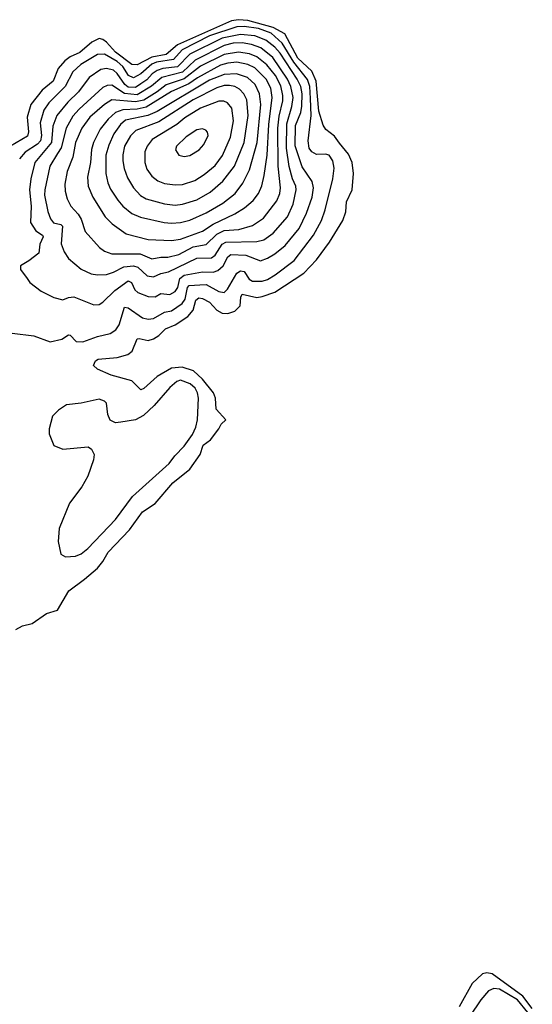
# Model space of a CAD drawing. Extents: x 1550320 to 1685906, y 509093 to 640511.
# Tile 531 of 532: x 1669946 to 1672777, y 611270 to 616703. Entities that reach past the tile are written whole.
import ezdxf

# ---------------------------------------------------------------- set-up
doc = ezdxf.new("R2010")
doc.units = 0

msp = doc.modelspace()

# ---------------------------------------------------------------- linework, layer by layer
at = {"layer": '0CON20XD'}
for points in [[(1669925, 613337.9), (1669961.4, 613358.6), (1670015, 613371.1), (1670095, 613426.8), (1670155.8, 613445), (1670217.9, 613552.1), (1670304.2, 613615.7), (1670375, 613677.3), (1670405, 613713.5), (1670435.3, 613765), (1670551.9, 613888.1), (1670625, 613987.5), (1670695, 614034.6), (1670791.4, 614148.6), (1670885, 614223.2), (1670943.2, 614305), (1670959, 614355), (1670999.5, 614385), (1671045.5, 614445.5), (1671058.5, 614471.5), (1671084.3, 614495), (1671031.4, 614555), (1671027, 614615), (1671015.6, 614645), (1670955, 614719.9), (1670905.3, 614765), (1670843.6, 614786.4), (1670785, 614781.1), (1670704.6, 614735), (1670631.3, 614668.7), (1670615, 614660.8), (1670565, 614710.9), (1670451.7, 614741.7), (1670375.7, 614775), (1670354, 614795), (1670365, 614820.8), (1670380.3, 614829.7), (1670485, 614840.2), (1670544.1, 614855.9), (1670567.1, 614875), (1670595, 614941.8), (1670605.3, 614944.7), (1670655, 614934.1), (1670685, 614943), (1670715, 614961.6), (1670751.5, 614998.5), (1670805, 615019.1), (1670875, 615065.2), (1670905, 615100.5), (1670919, 615155), (1670935, 615168.4), (1670955, 615165.2), (1670994.7, 615145), (1671035, 615099.7), (1671063.6, 615083.6), (1671095, 615082.5), (1671134.4, 615095.6), (1671163.8, 615125), (1671166.8, 615173.2), (1671175, 615188.9), (1671255, 615170.5), (1671285, 615175.2), (1671355, 615200.4), (1671515, 615304.2), (1671585, 615377.8), (1671657.3, 615475), (1671730.4, 615595), (1671746.2, 615643.8), (1671750.7, 615699.3), (1671781.1, 615765), (1671788.4, 615855), (1671781.4, 615915), (1671761, 615961), (1671711.6, 616021.6), (1671685, 616061.2), (1671636.7, 616096.7), (1671621.9, 616121.9), (1671598.3, 616198.3), (1671583.9, 616365), (1671560.1, 616419.9), (1671481.3, 616491.3), (1671410, 616625), (1671345, 616660.9), (1671205, 616698.8), (1671155, 616703.4), (1671115, 616697.4), (1670817.6, 616565), (1670755, 616511.9), (1670675, 616496.5), (1670595, 616453.6), (1670566.3, 616456.3), (1670474.4, 616524.4), (1670425, 616579.2), (1670405, 616594.5), (1670385, 616600), (1670345, 616579.4), (1670277.9, 616522.1), (1670225, 616499.3), (1670195, 616476.7), (1670158.4, 616435), (1670130.9, 616365), (1670070.7, 616315), (1670007.8, 616235), (1669988, 616165), (1669995.2, 616084.8), (1669989.4, 616060.6), (1669895, 616006.4)], [(1669905, 614974), (1670025, 614958.6), (1670115, 614925.4), (1670179.3, 614940.7), (1670215, 614964.4), (1670225, 614962.9), (1670258.3, 614928.3), (1670295, 614925.3), (1670375, 614955.3), (1670445, 614972.7), (1670477.4, 614992.6), (1670495, 615018.8), (1670525, 615116.4), (1670545, 615113.9), (1670625, 615057.5), (1670655, 615050.4), (1670685, 615054), (1670745, 615089.1), (1670785, 615097.8), (1670842.9, 615137.1), (1670859.2, 615160.8), (1670873.1, 615225), (1670882.8, 615237.2), (1670940.1, 615240.1), (1670975, 615241.7), (1671045, 615203.1), (1671075, 615198.9), (1671094.3, 615215.7), (1671145, 615304.4), (1671165, 615317.7), (1671185, 615313.8), (1671212.5, 615272.5), (1671230.8, 615260.8), (1671285, 615261), (1671315, 615269.8), (1671357.7, 615295), (1671460.9, 615375), (1671569.2, 615515), (1671612.1, 615595), (1671633.7, 615655), (1671674.7, 615825), (1671682.4, 615885), (1671675.8, 615925), (1671655.5, 615955), (1671635, 615960.7), (1671585, 615958.8), (1671559.5, 615975), (1671545.3, 615995.3), (1671538.9, 616035), (1671554.9, 616175.1), (1671551.6, 616268.4), (1671547.5, 616335), (1671535, 616374.2), (1671459.4, 616469.4), (1671395, 616573.4), (1671335, 616628.9), (1671265, 616655.6), (1671185, 616666.4), (1671145, 616664.9), (1670995, 616614.2), (1670843, 616537), (1670795, 616484.6), (1670701, 616469), (1670675, 616458.9), (1670615, 616403.9), (1670575, 616383.4), (1670547.8, 616395), (1670514.9, 616444.9), (1670485, 616473.4), (1670415, 616513.9), (1670375, 616510.7), (1670284.6, 616455.4), (1670240.5, 616415), (1670197.1, 616335), (1670107.5, 616245), (1670079.5, 616205), (1670058.5, 616135), (1670067.3, 616065), (1670062, 616035), (1670044.1, 616015.9), (1669977.3, 615972.7), (1669945.3, 615935)], [(1670355, 615129.4), (1670385, 615131.9), (1670405, 615144.4), (1670471.2, 615208.8), (1670545, 615262.6), (1670563.7, 615253.7), (1670582.3, 615212.3), (1670597.9, 615197.9), (1670655, 615175.8), (1670695, 615173.4), (1670725, 615192), (1670775, 615186.8), (1670805, 615202.9), (1670818.8, 615225), (1670830.7, 615275), (1670855, 615293.6), (1670955, 615312.5), (1671015, 615309.4), (1671040.7, 615319.3), (1671069.6, 615345), (1671095.7, 615394.3), (1671112.5, 615407.5), (1671195, 615404), (1671275, 615373.3), (1671315, 615387.5), (1671355, 615411.8), (1671411.8, 615458.2), (1671488.7, 615551.4), (1671530.7, 615635), (1671561.1, 615725), (1671567.6, 615775), (1671560.7, 615810.7), (1671505, 615891.8), (1671466.7, 616006.7), (1671469.8, 616120.2), (1671497.8, 616192.2), (1671504.4, 616225.6), (1671505.6, 616295), (1671498.8, 616335), (1671478.9, 616375), (1671385, 616518.3), (1671355, 616552.3), (1671305, 616591.1), (1671245, 616613.6), (1671165, 616622.6), (1671065, 616601.5), (1670885.8, 616514.1), (1670816.8, 616443.2), (1670736.2, 616433.8), (1670705, 616423.3), (1670678.6, 616405), (1670648.6, 616371.4), (1670615, 616349.5), (1670585, 616329.6), (1670545, 616331.2), (1670526.1, 616346.1), (1670485, 616406.5), (1670465, 616424.1), (1670425.2, 616434.8), (1670395, 616429), (1670330.3, 616385), (1670271.1, 616305), (1670211.6, 616248.4), (1670150.9, 616175), (1670129.8, 616115), (1670122.7, 616025), (1670030.2, 615915), (1670007.4, 615825), (1670000.7, 615765), (1670010, 615675), (1670006.2, 615585), (1670035, 615538.9), (1670071.8, 615515), (1670076.5, 615505), (1670058.4, 615465), (1670051.2, 615415), (1669997.6, 615372.4), (1669950, 615345), (1669951.2, 615325), (1669987.1, 615275), (1670003.1, 615253.1), (1670065, 615205.7), (1670135, 615170), (1670185, 615157.8), (1670215, 615170.4), (1670245, 615174), (1670355, 615129.4)], [(1670685, 615284.7), (1670725, 615303.7), (1670767, 615313), (1670925, 615386.8), (1671005, 615388.5), (1671025.9, 615404.1), (1671065, 615464.2), (1671085, 615476.7), (1671255, 615480.2), (1671295, 615487.9), (1671346.7, 615525), (1671424.2, 615615), (1671455.8, 615685), (1671472.6, 615765), (1671471.6, 615785), (1671452.6, 615825), (1671433.4, 615893.4), (1671420.2, 615995), (1671420.5, 616129.5), (1671449.6, 616225), (1671455.4, 616274.6), (1671443.2, 616335), (1671425.4, 616375.4), (1671344, 616494), (1671277.4, 616547.4), (1671226.7, 616566.7), (1671175, 616575.8), (1671125, 616573.3), (1671075, 616560.8), (1670915, 616479.3), (1670845, 616413.2), (1670730.5, 616385), (1670673.4, 616336.6), (1670595, 616288.8), (1670525, 616295.3), (1670455, 616341.6), (1670429.7, 616340.3), (1670405, 616330.2), (1670275, 616210.5), (1670239.7, 616170.3), (1670203.6, 616105), (1670174.4, 615995.6), (1670154.4, 615964.4), (1670113, 615895), (1670084.3, 615765), (1670083.5, 615735), (1670101.1, 615645), (1670116.8, 615605), (1670133.4, 615583.4), (1670173.8, 615573.8), (1670181.8, 615565), (1670175.9, 615465.9), (1670192.4, 615422.4), (1670215.9, 615385.9), (1670285, 615327.5), (1670341.2, 615301.2), (1670375.4, 615295.4), (1670425, 615297.6), (1670465, 615310), (1670520.8, 615339.2), (1670575, 615344.5), (1670597.8, 615337.8), (1670649.5, 615289.5), (1670685, 615284.7)], [(1670675, 615384.3), (1670725, 615393.5), (1670765, 615392.8), (1670825, 615408.5), (1670905, 615450.2), (1670975, 615463.1), (1671035, 615519.3), (1671075, 615540.1), (1671156.1, 615546.1), (1671232.5, 615567.5), (1671291.5, 615608.5), (1671366.5, 615703.5), (1671382.5, 615745), (1671386.5, 615775), (1671373.9, 615895), (1671372, 616105), (1671378.8, 616171.2), (1671399.3, 616255), (1671399.1, 616285), (1671388.2, 616338.2), (1671359.5, 616395), (1671311, 616455), (1671255, 616498.7), (1671215, 616514.5), (1671155, 616524.9), (1671075, 616511.3), (1670945, 616447.2), (1670855, 616377.1), (1670755.1, 616344.9), (1670705.2, 616304.8), (1670630.9, 616259.1), (1670585, 616249.9), (1670455, 616260.8), (1670415, 616236.2), (1670333.6, 616165), (1670289.7, 616105), (1670255.2, 616025), (1670239.2, 615945), (1670207.6, 615865), (1670195.3, 615795), (1670196.5, 615756.5), (1670208.8, 615715), (1670228.8, 615675), (1670269.7, 615629.7), (1670285, 615602.5), (1670308.5, 615535), (1670386.7, 615446.7), (1670415, 615426.1), (1670455, 615411.9), (1670611.9, 615411.9), (1670675, 615384.3)], [(1670785, 615484.7), (1670835, 615492.2), (1670955, 615537.4), (1671015, 615576), (1671135, 615631.8), (1671188.2, 615665), (1671234.6, 615705), (1671264.8, 615745.2), (1671283.4, 615786.6), (1671296.8, 615843.2), (1671312.9, 615955), (1671322.4, 616125), (1671340.8, 616275), (1671332.9, 616325), (1671308, 616375), (1671245, 616438.3), (1671205, 616456.5), (1671145, 616468.2), (1671095, 616463.8), (1671055, 616452.2), (1670927.7, 616382.3), (1670880.8, 616349.2), (1670785, 616306.8), (1670645, 616220.3), (1670595, 616210.3), (1670515, 616206.8), (1670475, 616190.8), (1670435.7, 616155), (1670390.6, 616099.4), (1670353.8, 616026.2), (1670342.8, 615987.2), (1670337, 615915), (1670321.2, 615835), (1670324.7, 615785), (1670349.3, 615725), (1670418.5, 615615), (1670456.5, 615576.5), (1670535, 615521.9), (1670655, 615489.7), (1670785, 615484.7)], [(1670785, 615580.2), (1670835, 615584.3), (1670885, 615597), (1670975, 615637), (1671068.5, 615691.5), (1671135.3, 615745), (1671177.8, 615802.2), (1671215, 615875.6), (1671257.8, 616025), (1671276.8, 616235), (1671271, 616295), (1671246.2, 616346.2), (1671204.6, 616384.6), (1671144, 616404), (1671075, 616401.1), (1670995, 616369.6), (1670705, 616196.4), (1670654.7, 616175.3), (1670531.2, 616148.8), (1670502.5, 616125), (1670466.6, 616073.4), (1670438.8, 616011.2), (1670422.3, 615955), (1670422.4, 615855), (1670433.2, 615803.2), (1670448.5, 615768.5), (1670488.3, 615708.3), (1670516.2, 615675), (1670565, 615633.2), (1670613.4, 615613.4), (1670744.4, 615584.4), (1670785, 615580.2)], [(1670805, 615680.5), (1670845, 615684.7), (1670925, 615709.3), (1670998.5, 615751.5), (1671068.4, 615811.6), (1671131.9, 615895), (1671185, 616025.7), (1671208.3, 616175), (1671200.6, 616260.6), (1671184.2, 616295), (1671160.7, 616320.7), (1671135, 616334.8), (1671105, 616341.1), (1671075, 616339.7), (1671035, 616327.7), (1670905, 616260.6), (1670715, 616139.5), (1670588.3, 616091.7), (1670557.9, 616062.1), (1670524.8, 616005.2), (1670515, 615957.5), (1670516.6, 615925), (1670523.2, 615883.2), (1670541.5, 615831.5), (1670575.3, 615775), (1670612.6, 615732.6), (1670645, 615714.2), (1670745, 615686.8), (1670805, 615680.5)], [(1670805, 615792.2), (1670845, 615794.7), (1670913, 615817), (1670965, 615849.1), (1671025, 615899.6), (1671065.5, 615954.5), (1671109.5, 616055), (1671127.1, 616145), (1671118.1, 616215), (1671094.4, 616245), (1671074.2, 616254.2), (1671045, 616254.2), (1670944.4, 616215.6), (1670857.7, 616162.3), (1670814.7, 616125), (1670678.4, 616041.6), (1670649.5, 616005), (1670637.8, 615975), (1670637.5, 615915), (1670649.1, 615879.1), (1670675, 615839.5), (1670708.1, 615815), (1670745, 615798.7), (1670805, 615792.2)], [(1670855, 615948.6), (1670885, 615953.5), (1670937.5, 615985), (1670962.9, 616015), (1670986.5, 616065), (1670983.3, 616083.3), (1670974.4, 616094.4), (1670955, 616101.4), (1670925, 616095.6), (1670865, 616057.5), (1670812.2, 616005), (1670805.7, 615985), (1670825, 615956), (1670855, 615948.6)], [(1670198.8, 613738.8), (1670255, 613744), (1670285, 613755.4), (1670322.3, 613785), (1670474.5, 613945), (1670568.3, 614071.7), (1670771.8, 614255), (1670802.5, 614297.5), (1670855, 614349.5), (1670901.3, 614415), (1670918, 614455), (1670928.8, 614495), (1670934.2, 614614.2), (1670928.3, 614645), (1670915, 614670), (1670886.8, 614695), (1670835, 614713.5), (1670813.7, 614706.3), (1670775.5, 614674.5), (1670689.3, 614575), (1670630.1, 614519.9), (1670585, 614494.6), (1670505, 614482.9), (1670475, 614479.4), (1670445, 614494), (1670433.3, 614525), (1670425, 614587.5), (1670415, 614598.8), (1670385, 614610), (1670285, 614586.9), (1670205, 614578.1), (1670160.6, 614549.4), (1670127.5, 614515), (1670109.2, 614445), (1670108.3, 614418.3), (1670134.6, 614354.6), (1670185, 614333.1), (1670325, 614346), (1670343, 614333), (1670357.5, 614305), (1670354.4, 614275), (1670322.2, 614185), (1670290, 614125), (1670222.2, 614035), (1670164.4, 613895), (1670159.4, 613825), (1670174.3, 613755), (1670198.8, 613738.8)], [(1672776.6, 611246.6), (1672723.8, 611315), (1672555, 611437.9), (1672525, 611443.2), (1672501.6, 611438.4), (1672444.9, 611385.1), (1672372.9, 611257.1)], [(1672751.9, 611225), (1672695.2, 611295), (1672595, 611353.7), (1672565, 611357.3), (1672535, 611344), (1672491.9, 611295), (1672431.9, 611205)]]:
    msp.add_lwpolyline(points, dxfattribs=at)

doc.saveas('drawing.dxf')
